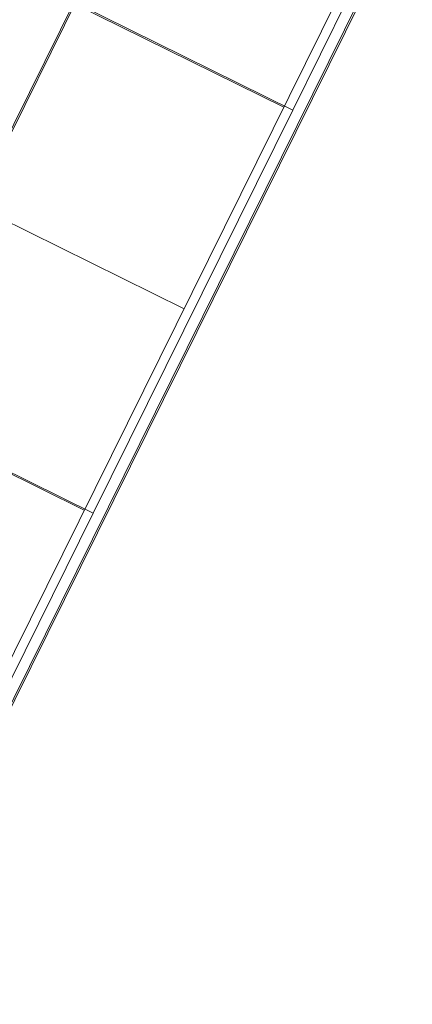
# Model space of a CAD drawing. Header units: metres. Extents: x 135583 to 135939, y 457896 to 458258.
# Tile 327 of 599: x 135802.56 to 135804.01, y 457920.41 to 457924.04. Entities that reach past the tile are written whole.
import ezdxf

# ---------------------------------------------------------------- set-up
doc = ezdxf.new("R2010")
doc.units = ezdxf.units.M
doc.layers.add('NIEUWE INSTALLATIE', color=250, linetype='Continuous', lineweight=0)

msp = doc.modelspace()

# ---------------------------------------------------------------- linework, layer by layer
at = {"layer": 'NIEUWE INSTALLATIE'}
for p, q in [((135804.5765, 457925.8218), (135801.9177, 457920.4431)), ((135801.984, 457920.4103), (135804.6428, 457925.789)), ((135801.9894, 457920.4076), (135804.6482, 457925.7864)), ((135804.4565, 457925.5019), (135803.5703, 457923.7089)), ((135802.2058, 457922.9779), (135802.8705, 457924.3226)), ((135802.2112, 457922.9752), (135802.8759, 457924.3199)), ((135802.767, 457924.1004), (135803.5374, 457923.7196)), ((135803.5703, 457923.7089), (135802.7692, 457924.1049)), ((135802.7692, 457924.1049), (135803.5703, 457923.7089)), ((135803.5703, 457923.7089), (135802.8347, 457922.2208)), ((135802.3968, 457923.3575), (135803.1696, 457922.9756)), ((135802.0263, 457922.6148), (135802.8018, 457922.2315)), ((135802.8347, 457922.2208), (135802.0286, 457922.6193)), ((135802.0286, 457922.6193), (135802.8347, 457922.2208)), ((135802.8347, 457922.2208), (135801.9484, 457920.4279))]:
    msp.add_line(p, q, dxfattribs=at)

doc.saveas('drawing.dxf')
